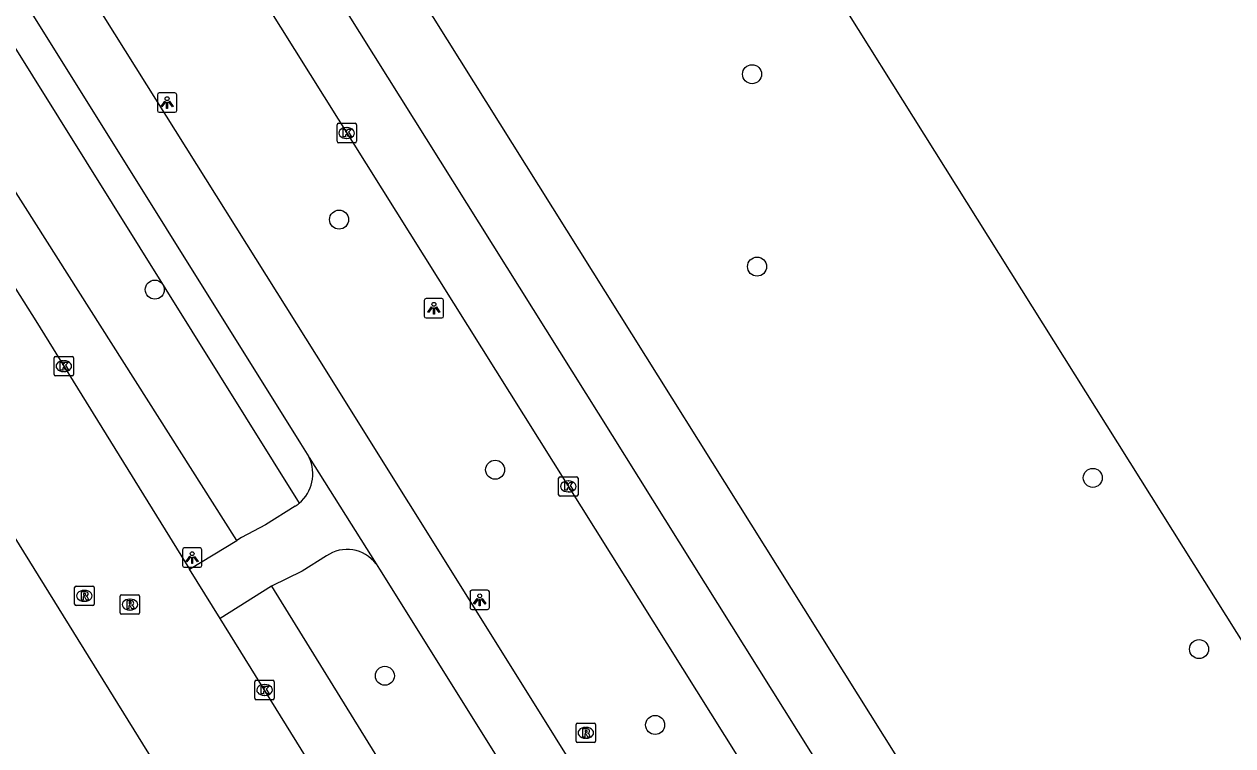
# Model space of a CAD drawing. Extents: x 159353 to 160616, y 385893 to 387321.
# Drawn here: x 160452.3 to 160514.5, y 386628.1 to 386665.3 of the extents above; entities that cross this region are included whole.
import ezdxf

# ---------------------------------------------------------------- set-up
doc = ezdxf.new("R2010")
doc.units = 0
for name, color, linetype in [('IMGEO_Berm_groen', 7, 'Continuous'), ('IMGEO_Boom', 7, 'Continuous'), ('IMGEO_Fietspad_gesloten', 7, 'Continuous'), ('IMGEO_Kolk', 7, 'Continuous'), ('IMGEO_Lichtpunt', 7, 'Continuous'), ('IMGEO_OVBaan_gesloten', 7, 'Continuous'), ('IMGEO_Rijbaan_lokaal_open', 7, 'Continuous'), ('IMGEO_Rijbaan_regionaal_gesloten', 7, 'Continuous'), ('IMGEO_Rioolput', 7, 'Continuous'), ('IMGEO_Voetpad_gesloten', 7, 'Continuous'), ('IMGEO_Voetpad_open', 7, 'Continuous')]:
    doc.layers.add(name, color=color, linetype=linetype)

msp = doc.modelspace()

# ---------------------------------------------------------------- linework, layer by layer
at = {"layer": 'IMGEO_Berm_groen'}
msp.add_lwpolyline([(160421.201, 386713.155), (160466.471, 386640.614)], dxfattribs=at)
at = {"layer": 'IMGEO_Boom'}
for centre in [(160489.761, 386662.684), (160468.519, 386655.203), (160490.018, 386652.785), (160459.041, 386651.601), (160476.545, 386642.336), (160507.287, 386641.919), (160512.752, 386633.109), (160470.875, 386631.737), (160484.777, 386629.206)]:
    msp.add_circle(centre, 0.489, dxfattribs=at)
at = {"layer": 'IMGEO_Fietspad_gesloten'}
for points in [[(160554.152, 386509.544), (160518.163, 386566.967), (160508.016, 386583.091), (160499.488, 386596.8), (160488.745, 386614.006), (160477.808, 386631.524), (160472.115, 386640.642), (160467.355, 386648.229), (160458.083, 386663.01), (160448.283, 386678.631), (160446.206, 386681.921), (160435.309, 386699.176), (160428.475, 386709.998), (160424.445, 386716.023), (160420.708, 386721.612)], [(160420.391, 386716.727), (160427.39, 386706.135), (160445.703, 386677.016), (160466.542, 386643.684), (160466.961, 386642.997), (160466.983, 386642.961)], [(160466.983, 386642.961), (160470.424, 386637.489)], [(160470.424, 386637.489), (160470.596, 386637.215), (160505.208, 386581.84)]]:
    msp.add_lwpolyline(points, dxfattribs=at)
at = {"layer": 'IMGEO_Kolk'}
for p, q in [((160468.414, 386659.231), (160468.414, 386660.083)), ((160468.489, 386660.157), (160469.341, 386660.157)), ((160469.415, 386660.083), (160469.415, 386659.231)), ((160468.925, 386659.377), (160468.9, 386659.377)), ((160468.902, 386659.937), (160468.927, 386659.937)), ((160469.341, 386659.157), (160468.489, 386659.157)), ((160453.935, 386648.163), (160454.787, 386648.163)), ((160453.86, 386647.237), (160453.86, 386648.089)), ((160454.348, 386647.943), (160454.373, 386647.943)), ((160454.861, 386648.089), (160454.861, 386647.237)), ((160454.787, 386647.163), (160453.935, 386647.163)), ((160454.371, 386647.383), (160454.346, 386647.383)), ((160479.886, 386641.978), (160480.738, 386641.978)), ((160479.811, 386641.052), (160479.811, 386641.904)), ((160480.299, 386641.758), (160480.324, 386641.758)), ((160480.812, 386641.904), (160480.812, 386641.052)), ((160480.738, 386640.978), (160479.886, 386640.978)), ((160480.322, 386641.198), (160480.297, 386641.198)), ((160464.185, 386630.58), (160464.185, 386631.432)), ((160464.26, 386631.506), (160465.112, 386631.506)), ((160465.186, 386631.432), (160465.186, 386630.58)), ((160464.673, 386631.286), (160464.698, 386631.286)), ((160465.112, 386630.506), (160464.26, 386630.506)), ((160464.696, 386630.726), (160464.671, 386630.726))]:
    msp.add_line(p, q, dxfattribs=at)
for points in [[(160468.414, 386659.231), (160468.414, 386660.083)], [(160468.489, 386660.157), (160469.341, 386660.157)], [(160469.415, 386660.083), (160469.415, 386659.231)], [(160468.735, 386659.857), (160468.858, 386659.857), (160468.858, 386659.706), (160468.988, 386659.857), (160469.152, 386659.857), (160469.006, 386659.706), (160469.159, 386659.457), (160469.007, 386659.457), (160468.922, 386659.621), (160468.858, 386659.554), (160468.858, 386659.457), (160468.735, 386659.457), (160468.735, 386659.857)], [(160469.341, 386659.157), (160468.489, 386659.157)], [(160453.935, 386648.163), (160454.787, 386648.163)], [(160453.86, 386647.237), (160453.86, 386648.089)], [(160454.181, 386647.863), (160454.304, 386647.863), (160454.304, 386647.712), (160454.434, 386647.863), (160454.598, 386647.863), (160454.452, 386647.712), (160454.605, 386647.463), (160454.453, 386647.463), (160454.368, 386647.627), (160454.304, 386647.56), (160454.304, 386647.463), (160454.181, 386647.463), (160454.181, 386647.863)], [(160454.861, 386648.089), (160454.861, 386647.237)], [(160454.787, 386647.163), (160453.935, 386647.163)], [(160479.886, 386641.978), (160480.738, 386641.978)], [(160479.811, 386641.052), (160479.811, 386641.904)], [(160480.132, 386641.678), (160480.255, 386641.678), (160480.255, 386641.527), (160480.385, 386641.678), (160480.549, 386641.678), (160480.403, 386641.527), (160480.556, 386641.278), (160480.404, 386641.278), (160480.319, 386641.442), (160480.255, 386641.375), (160480.255, 386641.278), (160480.132, 386641.278), (160480.132, 386641.678)], [(160480.812, 386641.904), (160480.812, 386641.052)], [(160480.738, 386640.978), (160479.886, 386640.978)], [(160464.185, 386630.58), (160464.185, 386631.432)], [(160464.26, 386631.506), (160465.112, 386631.506)], [(160465.186, 386631.432), (160465.186, 386630.58)], [(160464.506, 386631.206), (160464.629, 386631.206), (160464.629, 386631.055), (160464.759, 386631.206), (160464.923, 386631.206), (160464.777, 386631.055), (160464.93, 386630.806), (160464.778, 386630.806), (160464.693, 386630.97), (160464.629, 386630.903), (160464.629, 386630.806), (160464.506, 386630.806), (160464.506, 386631.206)], [(160465.112, 386630.506), (160464.26, 386630.506)]]:
    msp.add_lwpolyline(points, dxfattribs=at)
for centre, start, end in [((160468.491, 386660.081), 91.55205, 178.44795), ((160468.491, 386660.081), 91.55205, 178.44795), ((160469.339, 386660.081), 1.55205, 88.44795), ((160469.339, 386660.081), 1.55205, 88.44795), ((160468.491, 386659.233), 181.55205, 268.44795), ((160468.491, 386659.233), 181.55205, 268.44795), ((160469.339, 386659.233), 271.55205, 358.44795), ((160469.339, 386659.233), 271.55205, 358.44795), ((160453.937, 386648.087), 91.55205, 178.44795), ((160453.937, 386648.087), 91.55205, 178.44795), ((160454.785, 386648.087), 1.55205, 88.44795), ((160454.785, 386648.087), 1.55205, 88.44795), ((160453.937, 386647.239), 181.55205, 268.44795), ((160453.937, 386647.239), 181.55205, 268.44795), ((160454.785, 386647.239), 271.55205, 358.44795), ((160454.785, 386647.239), 271.55205, 358.44795), ((160479.888, 386641.902), 91.55205, 178.44795), ((160479.888, 386641.902), 91.55205, 178.44795), ((160480.736, 386641.902), 1.55205, 88.44795), ((160480.736, 386641.902), 1.55205, 88.44795), ((160479.888, 386641.054), 181.55205, 268.44795), ((160479.888, 386641.054), 181.55205, 268.44795), ((160480.736, 386641.054), 271.55205, 358.44795), ((160480.736, 386641.054), 271.55205, 358.44795), ((160464.262, 386631.43), 91.55205, 178.44795), ((160464.262, 386631.43), 91.55205, 178.44795), ((160465.11, 386631.43), 1.55205, 88.44795), ((160465.11, 386631.43), 1.55205, 88.44795), ((160464.262, 386630.582), 181.55205, 268.44795), ((160464.262, 386630.582), 181.55205, 268.44795), ((160465.11, 386630.582), 271.55205, 358.44795), ((160465.11, 386630.582), 271.55205, 358.44795)]:
    msp.add_arc(centre, 0.0765, start, end, dxfattribs=at)
for centre, major_axis, ratio, start_param, end_param in [((160468.901, 386659.657), (-0.387, 0.002), 0.722429, 4.712389, 7.853982), ((160468.926, 386659.657), (-0.39, 0.002), 0.717154, 1.570796, 4.712389), ((160454.347, 386647.663), (-0.387, 0.002), 0.722429, 4.712389, 7.853982), ((160454.372, 386647.663), (-0.39, 0.002), 0.717154, 1.570796, 4.712389), ((160480.298, 386641.478), (-0.387, 0.002), 0.722429, 4.712389, 7.853982), ((160480.323, 386641.478), (-0.39, 0.002), 0.717154, 1.570796, 4.712389), ((160464.672, 386631.006), (-0.387, 0.002), 0.722429, 4.712389, 7.853982), ((160464.697, 386631.006), (-0.39, 0.002), 0.717154, 1.570796, 4.712389)]:
    msp.add_ellipse(centre, major_axis=major_axis, ratio=ratio, start_param=start_param, end_param=end_param, dxfattribs=at)
at = {"layer": 'IMGEO_Lichtpunt'}
for p, q in [((160459.175, 386661.626), (160459.175, 386660.819)), ((160459.175, 386661.626), (160459.175, 386660.819)), ((160460.077, 386661.721), (160459.269, 386661.721)), ((160460.077, 386661.721), (160459.269, 386661.721)), ((160460.171, 386660.819), (160460.171, 386661.626)), ((160460.171, 386660.819), (160460.171, 386661.626)), ((160459.269, 386660.725), (160460.077, 386660.725)), ((160459.269, 386660.725), (160460.077, 386660.725)), ((160472.899, 386651.049), (160472.899, 386650.242)), ((160472.899, 386651.049), (160472.899, 386650.242)), ((160473.801, 386651.144), (160472.993, 386651.144)), ((160473.801, 386651.144), (160472.993, 386651.144)), ((160473.895, 386650.242), (160473.895, 386651.049)), ((160473.895, 386650.242), (160473.895, 386651.049)), ((160472.993, 386650.148), (160473.801, 386650.148)), ((160472.993, 386650.148), (160473.801, 386650.148)), ((160460.465, 386638.218), (160460.465, 386637.411)), ((160460.465, 386638.218), (160460.465, 386637.411)), ((160461.367, 386638.313), (160460.559, 386638.313)), ((160461.367, 386638.313), (160460.559, 386638.313)), ((160461.461, 386637.411), (160461.461, 386638.218)), ((160461.461, 386637.411), (160461.461, 386638.218)), ((160460.559, 386637.317), (160461.367, 386637.317)), ((160460.559, 386637.317), (160461.367, 386637.317)), ((160475.254, 386636.048), (160475.254, 386635.241)), ((160475.254, 386636.048), (160475.254, 386635.241)), ((160476.156, 386636.143), (160475.348, 386636.143)), ((160476.156, 386636.143), (160475.348, 386636.143)), ((160476.25, 386635.241), (160476.25, 386636.048)), ((160476.25, 386635.241), (160476.25, 386636.048)), ((160475.348, 386635.147), (160476.156, 386635.147)), ((160475.348, 386635.147), (160476.156, 386635.147))]:
    msp.add_line(p, q, dxfattribs=at)
for points in [[(160459.549, 386661.29), (160459.588, 386661.262), (160459.4, 386661), (160459.362, 386661.027), (160459.549, 386661.29)], [(160459.651, 386661.242), (160459.698, 386661.242), (160459.698, 386660.92), (160459.651, 386660.92), (160459.651, 386661.242)], [(160459.761, 386661.262), (160459.799, 386661.289), (160459.986, 386661.027), (160459.947, 386660.999), (160459.761, 386661.262)], [(160473.273, 386650.713), (160473.312, 386650.685), (160473.124, 386650.423), (160473.086, 386650.45), (160473.273, 386650.713)], [(160473.375, 386650.665), (160473.422, 386650.665), (160473.422, 386650.343), (160473.375, 386650.343), (160473.375, 386650.665)], [(160473.485, 386650.685), (160473.523, 386650.712), (160473.71, 386650.45), (160473.671, 386650.422), (160473.485, 386650.685)], [(160460.839, 386637.882), (160460.878, 386637.854), (160460.69, 386637.592), (160460.652, 386637.619), (160460.839, 386637.882)], [(160460.941, 386637.834), (160460.988, 386637.834), (160460.988, 386637.512), (160460.941, 386637.512), (160460.941, 386637.834)], [(160461.051, 386637.854), (160461.089, 386637.881), (160461.276, 386637.619), (160461.237, 386637.591), (160461.051, 386637.854)], [(160475.628, 386635.712), (160475.667, 386635.684), (160475.479, 386635.422), (160475.441, 386635.449), (160475.628, 386635.712)], [(160475.84, 386635.684), (160475.878, 386635.711), (160476.065, 386635.449), (160476.026, 386635.421), (160475.84, 386635.684)], [(160475.73, 386635.664), (160475.777, 386635.664), (160475.777, 386635.342), (160475.73, 386635.342), (160475.73, 386635.664)]]:
    msp.add_lwpolyline(points, dxfattribs=at)
for centre in [(160459.674, 386661.424), (160473.398, 386650.847), (160460.964, 386638.016), (160475.753, 386635.846)]:
    msp.add_circle(centre, 0.0994, dxfattribs=at)
for centre, start, end in [((160459.269, 386661.626), 90, 180), ((160459.269, 386661.626), 90, 180), ((160460.077, 386661.626), 0, 90), ((160460.077, 386661.626), 0, 90), ((160459.269, 386660.819), 180, 270), ((160459.269, 386660.819), 180, 270), ((160460.077, 386660.819), 270, 0), ((160460.077, 386660.819), 270, 360), ((160472.993, 386651.049), 90, 180), ((160472.993, 386651.049), 90, 180), ((160473.801, 386651.049), 0, 90), ((160473.801, 386651.049), 0, 90), ((160472.993, 386650.242), 180, 270), ((160472.993, 386650.242), 180, 270), ((160473.801, 386650.242), 270, 0), ((160473.801, 386650.242), 270, 360), ((160460.559, 386638.218), 90, 180), ((160460.559, 386638.218), 90, 180), ((160461.367, 386638.218), 0, 90), ((160461.367, 386638.218), 0, 90), ((160460.559, 386637.411), 180, 270), ((160460.559, 386637.411), 180, 270), ((160461.367, 386637.411), 270, 0), ((160461.367, 386637.411), 270, 360), ((160475.348, 386636.048), 90, 180), ((160475.348, 386636.048), 90, 180), ((160476.156, 386636.048), 0, 90), ((160476.156, 386636.048), 0, 90), ((160475.348, 386635.241), 180, 270), ((160475.348, 386635.241), 180, 270), ((160476.156, 386635.241), 270, 0), ((160476.156, 386635.241), 270, 360)]:
    msp.add_arc(centre, 0.0946, start, end, dxfattribs=at)
at = {"layer": 'IMGEO_OVBaan_gesloten'}
for points in [[(160373.314, 386825.296), (160388.475, 386801.004), (160407.471, 386770.714), (160421.847, 386747.807), (160467.213, 386675.403), (160505.396, 386614.482)], [(160441.771, 386750.382), (160486.901, 386678.259), (160530.855, 386608.191)], [(160502.351, 386612.565), (160464.17, 386673.493), (160418.678, 386746.108)]]:
    msp.add_lwpolyline(points, dxfattribs=at)
at = {"layer": 'IMGEO_Rijbaan_lokaal_open'}
for points in [[(160449.945, 386654.693), (160452.914, 386649.996), (160460.831, 386637.224)], [(160460.207, 386625.249), (160460.241, 386625.309), (160450.781, 386640.548), (160450.591, 386640.563)], [(160462.403, 386634.687), (160460.831, 386637.224)], [(160477.466, 386610.743), (160467.105, 386627.102), (160462.403, 386634.687)]]:
    msp.add_lwpolyline(points, dxfattribs=at)
at = {"layer": 'IMGEO_Rijbaan_regionaal_gesloten'}
msp.add_lwpolyline([(160437.52, 386709.733), (160514.871, 386586.341), (160515.141, 386585.872), (160518.551, 386579.812), (160520.931, 386575.203)], dxfattribs=at)
at = {"layer": 'IMGEO_Rioolput'}
for p, q in [((160454.993, 386636.35), (160455.845, 386636.35)), ((160454.918, 386635.424), (160454.918, 386636.276)), ((160455.406, 386636.13), (160455.431, 386636.13)), ((160455.919, 386636.276), (160455.919, 386635.424)), ((160457.259, 386634.972), (160457.259, 386635.824)), ((160457.334, 386635.898), (160458.186, 386635.898)), ((160458.26, 386635.824), (160458.26, 386634.972)), ((160455.845, 386635.35), (160454.993, 386635.35)), ((160455.429, 386635.57), (160455.404, 386635.57)), ((160457.77, 386635.118), (160457.745, 386635.118)), ((160457.747, 386635.678), (160457.772, 386635.678)), ((160458.186, 386634.898), (160457.334, 386634.898)), ((160480.711, 386628.375), (160480.711, 386629.227)), ((160480.786, 386629.301), (160481.638, 386629.301)), ((160481.199, 386629.081), (160481.224, 386629.081)), ((160481.712, 386629.227), (160481.712, 386628.375)), ((160481.638, 386628.301), (160480.786, 386628.301)), ((160481.222, 386628.521), (160481.197, 386628.521))]:
    msp.add_line(p, q, dxfattribs=at)
for points in [[(160454.993, 386636.35), (160455.845, 386636.35)], [(160454.918, 386635.424), (160454.918, 386636.276)], [(160455.507, 386636.048), (160455.255, 386636.05), (160455.255, 386635.65)], [(160455.255, 386635.65), (160455.379, 386635.65), (160455.379, 386635.812), (160455.39, 386635.812)], [(160455.433, 386635.969), (160455.379, 386635.969), (160455.379, 386635.888)], [(160455.379, 386635.888), (160455.431, 386635.888)], [(160455.437, 386635.783), (160455.508, 386635.65), (160455.648, 386635.65), (160455.583, 386635.776)], [(160455.919, 386636.276), (160455.919, 386635.424)], [(160457.259, 386634.972), (160457.259, 386635.824)], [(160457.334, 386635.898), (160458.186, 386635.898)], [(160458.26, 386635.824), (160458.26, 386634.972)], [(160455.845, 386635.35), (160454.993, 386635.35)], [(160457.848, 386635.596), (160457.596, 386635.598), (160457.596, 386635.198)], [(160457.596, 386635.198), (160457.72, 386635.198), (160457.72, 386635.36), (160457.731, 386635.36)], [(160457.774, 386635.517), (160457.72, 386635.517), (160457.72, 386635.436)], [(160457.72, 386635.436), (160457.772, 386635.436)], [(160457.778, 386635.331), (160457.849, 386635.198), (160457.989, 386635.198), (160457.924, 386635.324)], [(160458.186, 386634.898), (160457.334, 386634.898)], [(160480.711, 386628.375), (160480.711, 386629.227)], [(160480.786, 386629.301), (160481.638, 386629.301)], [(160481.3, 386628.999), (160481.048, 386629.001), (160481.048, 386628.601)], [(160481.226, 386628.92), (160481.172, 386628.92), (160481.172, 386628.839)], [(160481.712, 386629.227), (160481.712, 386628.375)], [(160481.638, 386628.301), (160480.786, 386628.301)], [(160481.048, 386628.601), (160481.172, 386628.601), (160481.172, 386628.763), (160481.183, 386628.763)], [(160481.172, 386628.839), (160481.224, 386628.839)], [(160481.23, 386628.734), (160481.301, 386628.601), (160481.441, 386628.601), (160481.376, 386628.727)]]:
    msp.add_lwpolyline(points, dxfattribs=at)
for centre, radius, start, end in [((160454.995, 386636.274), 0.0765, 91.55205, 178.44795), ((160454.995, 386636.274), 0.0765, 91.55205, 178.44795), ((160455.843, 386636.274), 0.0765, 1.55205, 88.44795), ((160455.843, 386636.274), 0.0765, 1.55205, 88.44795), ((160455.389, 386635.759), 0.0533, 26.02933, 88.69889), ((160455.415, 386636.077), 0.19, 274.7715, 282.96867), ((160455.439, 386635.873), 0.0964, 77.00612, 93.18647), ((160455.453, 386635.93), 0.0378, 276.66336, 79.67722), ((160455.506, 386635.938), 0.109, 350.36119, 89.41601), ((160455.504, 386635.938), 0.112, 277.58423, 350.98172), ((160455.488, 386635.723), 0.108, 29.51342, 73.79051), ((160457.336, 386635.822), 0.0765, 91.55205, 178.44795), ((160457.336, 386635.822), 0.0765, 91.55205, 178.44795), ((160458.184, 386635.822), 0.0765, 1.55205, 88.44795), ((160458.184, 386635.822), 0.0765, 1.55205, 88.44795), ((160454.995, 386635.426), 0.0765, 181.55205, 268.44795), ((160454.995, 386635.426), 0.0765, 181.55205, 268.44795), ((160455.843, 386635.426), 0.0765, 271.55205, 358.44795), ((160455.843, 386635.426), 0.0765, 271.55205, 358.44795), ((160457.73, 386635.307), 0.0533, 26.02933, 88.69889), ((160457.756, 386635.625), 0.19, 274.7715, 282.96867), ((160457.78, 386635.421), 0.0964, 77.00612, 93.18647), ((160457.794, 386635.478), 0.0378, 276.66336, 79.67722), ((160457.847, 386635.486), 0.109, 350.36119, 89.41601), ((160457.845, 386635.486), 0.112, 277.58423, 350.98172), ((160457.829, 386635.271), 0.108, 29.51342, 73.79051), ((160457.336, 386634.974), 0.0765, 181.55205, 268.44795), ((160457.336, 386634.974), 0.0765, 181.55205, 268.44795), ((160458.184, 386634.974), 0.0765, 271.55205, 358.44795), ((160458.184, 386634.974), 0.0765, 271.55205, 358.44795), ((160480.788, 386629.225), 0.0765, 91.55205, 178.44795), ((160480.788, 386629.225), 0.0765, 91.55205, 178.44795), ((160481.232, 386628.824), 0.0964, 77.00612, 93.18647), ((160481.246, 386628.881), 0.0378, 276.66336, 79.67722), ((160481.299, 386628.889), 0.109, 350.36119, 89.41601), ((160481.297, 386628.889), 0.112, 277.58423, 350.98172), ((160481.636, 386629.225), 0.0765, 1.55205, 88.44795), ((160481.636, 386629.225), 0.0765, 1.55205, 88.44795), ((160480.788, 386628.377), 0.0765, 181.55205, 268.44795), ((160480.788, 386628.377), 0.0765, 181.55205, 268.44795), ((160481.182, 386628.71), 0.0533, 26.02933, 88.69889), ((160481.208, 386629.028), 0.19, 274.7715, 282.96867), ((160481.281, 386628.674), 0.108, 29.51342, 73.79051), ((160481.636, 386628.377), 0.0765, 271.55205, 358.44795), ((160481.636, 386628.377), 0.0765, 271.55205, 358.44795)]:
    msp.add_arc(centre, radius, start, end, dxfattribs=at)
for centre, major_axis, ratio, start_param, end_param in [((160455.405, 386635.85), (-0.387, 0.002), 0.722429, 4.712389, 7.853982), ((160455.43, 386635.85), (-0.39, 0.002), 0.717154, 1.570796, 4.712389), ((160457.746, 386635.398), (-0.387, 0.002), 0.722429, 4.712389, 7.853982), ((160457.771, 386635.398), (-0.39, 0.002), 0.717154, 1.570796, 4.712389), ((160481.198, 386628.801), (-0.387, 0.002), 0.722429, 4.712389, 7.853982), ((160481.223, 386628.801), (-0.39, 0.002), 0.717154, 1.570796, 4.712389)]:
    msp.add_ellipse(centre, major_axis=major_axis, ratio=ratio, start_param=start_param, end_param=end_param, dxfattribs=at)
at = {"layer": 'IMGEO_Voetpad_gesloten'}
for points in [[(160466.261, 386640.457), (160464.743, 386639.505), (160463.508, 386638.848), (160463.257, 386638.696)], [(160460.831, 386637.224), (160463.257, 386638.696)], [(160467.866, 386637.902), (160466.625, 386637.123), (160465.052, 386636.35)], [(160465.052, 386636.35), (160462.403, 386634.687)]]:
    msp.add_lwpolyline(points, dxfattribs=at)
for centre, radius, start, end in [((160465.172, 386642.127), 1.994, 310.64577, 24.74159), ((160465.249, 386642.03), 1.871, 302.76377, 310.80121), ((160468.929, 386636.358), 1.875, 37.10802, 124.54898)]:
    msp.add_arc(centre, radius, start, end, dxfattribs=at)
at = {"layer": 'IMGEO_Voetpad_open'}
for points in [[(160463.257, 386638.696), (160447.036, 386664.227), (160425.29, 386698.852), (160424.277, 386700.434), (160423.427, 386703.885), (160421.201, 386713.155)], [(160465.052, 386636.35), (160470.712, 386627.16), (160483.323, 386607.165), (160497.825, 386584.032), (160498.637, 386582.509), (160500.51, 386579.454)]]:
    msp.add_lwpolyline(points, dxfattribs=at)

doc.saveas('drawing.dxf')
